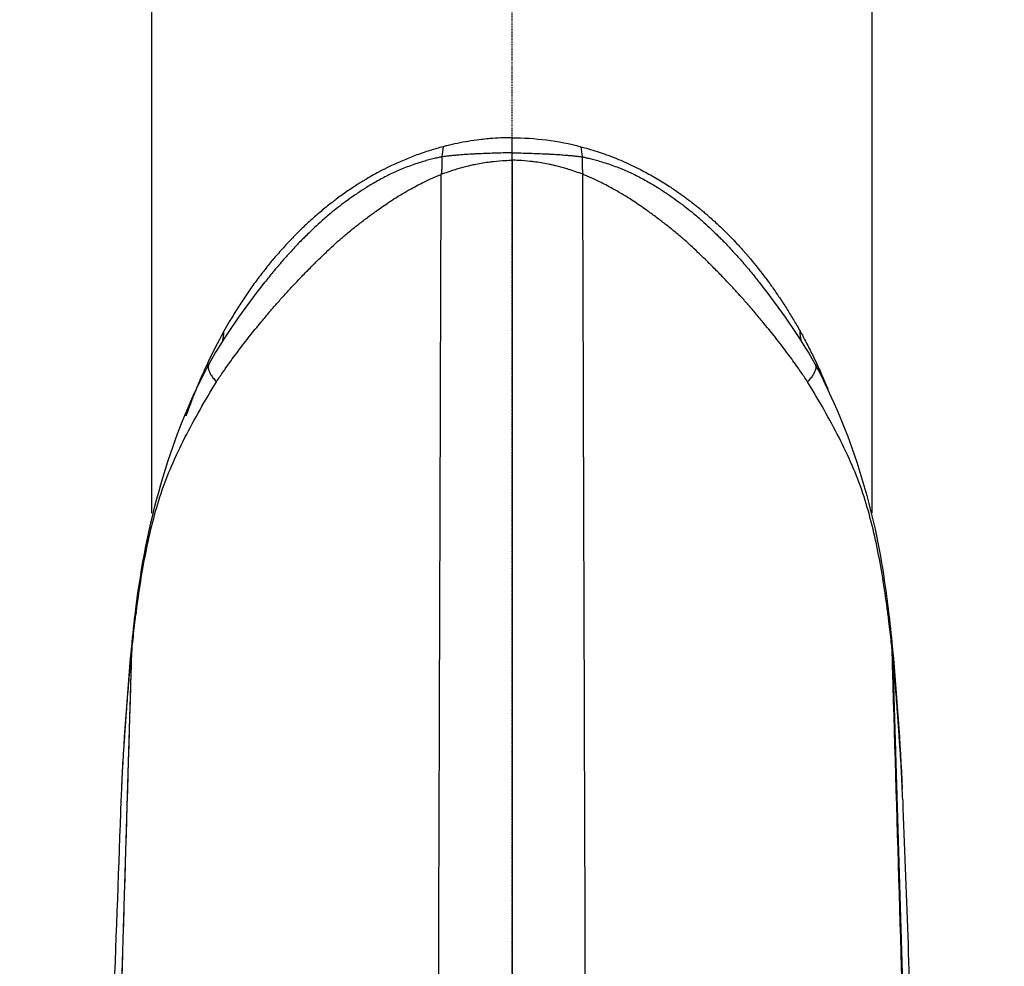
# Model space of a CAD drawing. Header units: millimetres. Extents: x 0 to 7374, y 0 to 4200.
# Tile 592 of 656: x 3836 to 3970, y 2569 to 2698. Entities that reach past the tile are written whole.
import ezdxf

# ---------------------------------------------------------------- set-up
doc = ezdxf.new("R2010")
doc.units = ezdxf.units.MM
doc.header["$LTSCALE"] = 0.2
doc.linetypes.add('CENTER2', pattern=[1.125, 0.75, -0.125, 0.125, -0.125])
doc.layers.add('02_Center Line', color=1, linetype='CENTER2')

# ---------------------------------------------------------------- blocks, each defined once
blk = doc.blocks.new('A$Cccaa745f')
for p, q in [((-49, 1723.21), (-49, 1941.5)), ((49, 1723.21), (49, 1941.5)), ((0, 1772.3), (0, 1774.34)), ((0, 1771.28), (0, 1621.8)), ((-49, 1721.62), (-49, 1721.62)), ((49, 1721.62), (49, 1721.62))]:
    blk.add_line(p, q)
for centre, major_axis, ratio, start_param, end_param in [((-9.52, 1771.75), (-0.0182, -0.0581), 0.713495, 4.997051, 5.131071), ((0, 1771.26), (0, 5.2), 0.000022, 4.715388, 4.913596), ((9.52, 1771.75), (0.0182, -0.0581), 0.7135, 1.152105, 1.286125), ((-9.32, 1769.49), (0.275, 0.254), 0.602892, 2.518279, 2.631981), ((9.32, 1769.49), (-0.275, 0.254), 0.602892, 3.651204, 3.764906), ((31.1, 1679.48), (-45.97, 92.35), 0.71497, 0.454819, 0.519809), ((-46.05, 1709.42), (-5.16, 0.61), 0.446265, 6.283185, 6.480312), ((-46.03, 1709.57), (-5.16, 0.65), 0.472536, 0, 0.201493), ((-46.03, 1709.57), (-5.16, 0.65), 0.472536, 6.283173, 6.283185), ((46.03, 1709.57), (5.16, 0.65), 0.472536, 6.081692, 6.283185), ((46.05, 1709.42), (5.16, 0.61), 0.446265, 6.086059, 6.283186), ((46.03, 1709.57), (5.16, 0.65), 0.472536, 0, 0.000012), ((-50.28, 1706.84), (0.11, 5.64), 0.190043, 1.038597, 1.070392), ((50.28, 1706.84), (-0.11, 5.64), 0.190043, 5.212793, 5.244588), ((-46.62, 1704.17), (-5.18, 0.46), 0.459557, 0, 0.128483), ((-46.59, 1704.48), (-5.17, 0.54), 0.444113, 0, 0.164318), ((-40.79, 1710.87), (9.89, 11.12), 0.452698, 2.500566, 2.531131), ((46.59, 1704.48), (5.17, 0.54), 0.444113, 6.118867, 6.283185), ((40.79, 1710.87), (-9.89, 11.12), 0.452698, 3.752054, 3.782619), ((46.62, 1704.17), (5.18, 0.46), 0.459557, 6.154702, 6.283185)]:
    blk.add_ellipse(centre, major_axis=major_axis, ratio=ratio, start_param=start_param, end_param=end_param)
for points, knots in [([(0, 1774.34), (-0.29, 1774.34), (-0.58, 1774.34), (-0.86, 1774.33), (-1.08, 1774.32), (-1.29, 1774.32), (-1.5, 1774.31), (-1.99, 1774.29), (-2.49, 1774.26), (-2.99, 1774.22), (-3.14, 1774.2), (-3.29, 1774.19), (-3.44, 1774.18), (-3.78, 1774.14), (-4.13, 1774.11), (-4.47, 1774.06), (-4.97, 1774), (-5.46, 1773.93), (-5.95, 1773.85), (-6.45, 1773.77), (-6.94, 1773.68), (-7.42, 1773.58), (-7.91, 1773.48), (-8.4, 1773.37), (-8.88, 1773.25), (-9.04, 1773.21), (-9.21, 1773.17), (-9.38, 1773.12)], [0, 0, 0, 0, 0.0906996, 0.0906996, 0.0906996, 0.1568909, 0.1568909, 0.1568909, 0.313894, 0.313894, 0.313894, 0.3610755, 0.3610755, 0.3610755, 0.4710853, 0.4710853, 0.4710853, 0.6287179, 0.6287179, 0.6287179, 0.7866716, 0.7866716, 0.7866716, 0.9452257, 0.9452257, 0.9452257, 1, 1, 1, 1]), ([(-9.38, 1773.12), (-9.98, 1772.96), (-10.58, 1772.79), (-11.18, 1772.6), (-11.77, 1772.41), (-12.37, 1772.21), (-12.95, 1772), (-13.53, 1771.78), (-14.11, 1771.55), (-14.68, 1771.31), (-15.26, 1771.07), (-15.82, 1770.81), (-16.38, 1770.55), (-16.62, 1770.43), (-16.87, 1770.32), (-17.11, 1770.2), (-17.19, 1770.15), (-17.28, 1770.11), (-17.37, 1770.06), (-17.41, 1770.04), (-17.44, 1770.03), (-17.47, 1770.01), (-17.53, 1769.98), (-17.59, 1769.95), (-17.65, 1769.92), (-17.75, 1769.87), (-17.84, 1769.82), (-17.93, 1769.77), (-17.99, 1769.74), (-18.05, 1769.71), (-18.1, 1769.68), (-18.43, 1769.5), (-18.76, 1769.33), (-19.08, 1769.14), (-19.41, 1768.96), (-19.73, 1768.77), (-20.06, 1768.57), (-20.22, 1768.47), (-20.39, 1768.37), (-20.56, 1768.27), (-20.7, 1768.18), (-20.84, 1768.09), (-20.98, 1768), (-21.03, 1767.97), (-21.08, 1767.94), (-21.13, 1767.91), (-21.33, 1767.78), (-21.53, 1767.65), (-21.73, 1767.52), (-21.97, 1767.35), (-22.22, 1767.18), (-22.47, 1767.01), (-22.71, 1766.84), (-22.96, 1766.67), (-23.2, 1766.5), (-23.44, 1766.32), (-23.68, 1766.14), (-23.92, 1765.97), (-24.12, 1765.82), (-24.31, 1765.67), (-24.5, 1765.52), (-24.51, 1765.51), (-24.53, 1765.5), (-24.54, 1765.49)], [0.0000003, 0.0000003, 0.0000003, 0.0000003, 0.1117089, 0.1117089, 0.1117089, 0.2241139, 0.2241139, 0.2241139, 0.3369451, 0.3369451, 0.3369451, 0.4504742, 0.4504742, 0.4504742, 0.5, 0.5, 0.5, 0.5175555, 0.5175555, 0.5175555, 0.523739, 0.523739, 0.523739, 0.5346806, 0.5346806, 0.5346806, 0.5517676, 0.5517676, 0.5517676, 0.5625, 0.5625, 0.5625, 0.625, 0.625, 0.625, 0.6887822, 0.6887822, 0.6887822, 0.7219024, 0.7219024, 0.7219024, 0.75, 0.75, 0.75, 0.759784, 0.759784, 0.759784, 0.8002196, 0.8002196, 0.8002196, 0.8508235, 0.8508235, 0.8508235, 0.901774, 0.901774, 0.901774, 0.9535929, 0.9535929, 0.9535929, 0.9967032, 0.9967032, 0.9967032, 1, 1, 1, 1]), ([(9.38, 1773.12), (9.62, 1773.06), (9.87, 1772.99), (10.12, 1772.92), (10.51, 1772.81), (10.9, 1772.69), (11.28, 1772.57), (11.67, 1772.45), (12.06, 1772.32), (12.45, 1772.18), (12.84, 1772.04), (13.23, 1771.9), (13.62, 1771.75), (14.01, 1771.59), (14.4, 1771.44), (14.79, 1771.27), (15.18, 1771.11), (15.57, 1770.93), (15.95, 1770.75), (16.34, 1770.58), (16.72, 1770.39), (17.1, 1770.2), (17.22, 1770.14), (17.35, 1770.08), (17.47, 1770.01), (17.79, 1769.85), (18.1, 1769.69), (18.41, 1769.52), (18.71, 1769.36), (19.01, 1769.19), (19.32, 1769.01), (19.62, 1768.84), (19.92, 1768.66), (20.22, 1768.48), (20.52, 1768.29), (20.82, 1768.1), (21.13, 1767.91), (21.34, 1767.77), (21.56, 1767.63), (21.77, 1767.49), (21.98, 1767.35), (22.19, 1767.2), (22.4, 1767.06), (22.61, 1766.92), (22.81, 1766.77), (23.01, 1766.63), (23.21, 1766.49), (23.41, 1766.34), (23.61, 1766.2), (23.8, 1766.05), (23.99, 1765.91), (24.18, 1765.77), (24.29, 1765.69), (24.39, 1765.6), (24.5, 1765.52), (24.51, 1765.51), (24.53, 1765.5), (24.54, 1765.49)], [0.0000007, 0.0000007, 0.0000007, 0.0000007, 0.0476901, 0.0476901, 0.0476901, 0.1229449, 0.1229449, 0.1229449, 0.1988149, 0.1988149, 0.1988149, 0.2751203, 0.2751203, 0.2751203, 0.3516098, 0.3516098, 0.3516098, 0.4279, 0.4279, 0.4279, 0.5034482, 0.5034482, 0.5034482, 0.5281863, 0.5281863, 0.5281863, 0.5900408, 0.5900408, 0.5900408, 0.6504988, 0.6504988, 0.6504988, 0.71069, 0.71069, 0.71069, 0.7708812, 0.7708812, 0.7708812, 0.8136389, 0.8136389, 0.8136389, 0.8554837, 0.8554837, 0.8554837, 0.8960957, 0.8960957, 0.8960957, 0.9360623, 0.9360623, 0.9360623, 0.9751183, 0.9751183, 0.9751183, 0.9969708, 0.9969708, 0.9969708, 1, 1, 1, 1]), ([(-9.56, 1771.75), (-9.63, 1771.73), (-9.69, 1771.72), (-9.82, 1771.69), (-9.89, 1771.67), (-10.04, 1771.64), (-10.12, 1771.62), (-10.28, 1771.58), (-10.37, 1771.56), (-10.56, 1771.52), (-10.67, 1771.49), (-10.9, 1771.43), (-11.02, 1771.4), (-11.26, 1771.34), (-11.37, 1771.31), (-11.74, 1771.21), (-11.98, 1771.13), (-12.53, 1770.97), (-12.83, 1770.87), (-13.43, 1770.67), (-13.74, 1770.56), (-14.34, 1770.33), (-14.64, 1770.22), (-14.97, 1770.08), (-15.01, 1770.06), (-15.32, 1769.94), (-15.59, 1769.82), (-16.13, 1769.58), (-16.4, 1769.45), (-16.95, 1769.18), (-17.23, 1769.04), (-17.77, 1768.76), (-18.03, 1768.61), (-18.56, 1768.32), (-18.82, 1768.17), (-19.31, 1767.88), (-19.55, 1767.73), (-19.81, 1767.57), (-19.82, 1767.56), (-19.97, 1767.47), (-20.1, 1767.39), (-20.65, 1767.03), (-21.07, 1766.75), (-21.88, 1766.19), (-22.27, 1765.92), (-23.01, 1765.37), (-23.36, 1765.1), (-24.05, 1764.57), (-24.38, 1764.3), (-24.72, 1764.02), (-24.74, 1764), (-25.23, 1763.6), (-25.68, 1763.21), (-26.46, 1762.51), (-26.79, 1762.2), (-27.36, 1761.67), (-27.6, 1761.43), (-27.98, 1761.05), (-28.13, 1760.91), (-28.43, 1760.6), (-28.59, 1760.44), (-29.2, 1759.81), (-29.64, 1759.35), (-30.53, 1758.38), (-30.97, 1757.88), (-31.84, 1756.88), (-32.27, 1756.37), (-33, 1755.47), (-33.31, 1755.08), (-33.62, 1754.68)], [0.0000028, 0.0000028, 0.0000028, 0.0000028, 0.0043505, 0.0043505, 0.0089585, 0.0089585, 0.0141574, 0.0141574, 0.01996, 0.01996, 0.0271967, 0.0271967, 0.0358977, 0.0358977, 0.0437013, 0.0437013, 0.0609074, 0.0609074, 0.0816803, 0.0816803, 0.1033401, 0.1033401, 0.125, 0.125, 0.1277854, 0.1277854, 0.1476063, 0.1476063, 0.1680952, 0.1680952, 0.1889997, 0.1889997, 0.2096035, 0.2096035, 0.2298017, 0.2298017, 0.2488732, 0.2488732, 0.25, 0.25, 0.2605474, 0.2605474, 0.2953317, 0.2953317, 0.3281107, 0.3281107, 0.3588426, 0.3588426, 0.3878823, 0.3878823, 0.3895745, 0.3895745, 0.4307998, 0.4307998, 0.4619773, 0.4619773, 0.4854921, 0.4854921, 0.5, 0.5, 0.515941, 0.515941, 0.5614269, 0.5614269, 0.6085702, 0.6085702, 0.6557313, 0.6557313, 0.6913997, 0.6913997, 0.6913997, 0.6913997]), ([(-9.56, 1771.74), (-9.56, 1771.65), (-9.57, 1771.57), (-9.57, 1771.49), (-9.57, 1771.4), (-9.57, 1771.31), (-9.57, 1771.23), (-9.57, 1771.14), (-9.57, 1771.05), (-9.57, 1770.96), (-9.57, 1770.87), (-9.57, 1770.77), (-9.57, 1770.68), (-9.57, 1770.58), (-9.57, 1770.49), (-9.57, 1770.39), (-9.57, 1770.3), (-9.57, 1770.2), (-9.57, 1770.1), (-9.58, 1770), (-9.58, 1769.9), (-9.59, 1769.81), (-9.6, 1769.71), (-9.6, 1769.62), (-9.61, 1769.52), (-9.62, 1769.48), (-9.62, 1769.43), (-9.63, 1769.38)], [0, 0, 0, 0, 0.1110175, 0.1110175, 0.1110175, 0.2248274, 0.2248274, 0.2248274, 0.3407667, 0.3407667, 0.3407667, 0.4591444, 0.4591444, 0.4591444, 0.5800602, 0.5800602, 0.5800602, 0.7033814, 0.7033814, 0.7033814, 0.8257018, 0.8257018, 0.8257018, 0.9418857, 0.9418857, 0.9418857, 0.9999991, 0.9999991, 0.9999991, 0.9999991]), ([(0, 1772.3), (-0.41, 1772.29), (-0.81, 1772.28), (-1.21, 1772.27), (-1.62, 1772.26), (-2.02, 1772.25), (-2.42, 1772.23), (-2.78, 1772.22), (-3.13, 1772.21), (-3.49, 1772.2), (-3.53, 1772.2), (-3.57, 1772.19), (-3.6, 1772.19), (-3.97, 1772.18), (-4.35, 1772.16), (-4.72, 1772.14), (-4.88, 1772.14), (-5.05, 1772.13), (-5.22, 1772.12), (-5.56, 1772.1), (-5.9, 1772.08), (-6.25, 1772.06), (-6.57, 1772.04), (-6.89, 1772.01), (-7.21, 1771.99), (-7.43, 1771.97), (-7.65, 1771.95), (-7.86, 1771.93), (-8.04, 1771.91), (-8.22, 1771.9), (-8.4, 1771.88), (-8.58, 1771.86), (-8.75, 1771.84), (-8.92, 1771.82), (-9.09, 1771.8), (-9.25, 1771.78), (-9.41, 1771.76), (-9.46, 1771.75), (-9.51, 1771.74), (-9.56, 1771.74)], [0, 0, 0, 0, 0.126254, 0.126254, 0.126254, 0.254036, 0.254036, 0.254036, 0.366579, 0.366579, 0.366579, 0.378903, 0.378903, 0.378903, 0.496414, 0.496414, 0.496414, 0.54896, 0.54896, 0.54896, 0.656805, 0.656805, 0.656805, 0.757266, 0.757266, 0.757266, 0.824877, 0.824877, 0.824877, 0.880216, 0.880216, 0.880216, 0.933384, 0.933384, 0.933384, 0.984071, 0.984071, 0.984071, 1, 1, 1, 1]), ([(0, 1772.3), (0.41, 1772.29), (0.81, 1772.28), (1.21, 1772.27), (1.62, 1772.26), (2.02, 1772.25), (2.42, 1772.23), (2.78, 1772.22), (3.13, 1772.21), (3.49, 1772.2), (3.53, 1772.2), (3.57, 1772.19), (3.6, 1772.19), (3.97, 1772.18), (4.35, 1772.16), (4.72, 1772.14), (4.88, 1772.14), (5.05, 1772.13), (5.22, 1772.12), (5.56, 1772.1), (5.9, 1772.08), (6.25, 1772.06), (6.57, 1772.04), (6.89, 1772.01), (7.21, 1771.99), (7.43, 1771.97), (7.65, 1771.95), (7.86, 1771.93), (8.04, 1771.91), (8.22, 1771.9), (8.4, 1771.88), (8.58, 1771.86), (8.75, 1771.84), (8.92, 1771.82), (9.09, 1771.8), (9.25, 1771.78), (9.41, 1771.76), (9.46, 1771.75), (9.51, 1771.74), (9.56, 1771.74)], [0, 0, 0, 0, 0.126254, 0.126254, 0.126254, 0.254036, 0.254036, 0.254036, 0.366579, 0.366579, 0.366579, 0.378903, 0.378903, 0.378903, 0.496414, 0.496414, 0.496414, 0.54896, 0.54896, 0.54896, 0.656805, 0.656805, 0.656805, 0.757266, 0.757266, 0.757266, 0.824877, 0.824877, 0.824877, 0.880216, 0.880216, 0.880216, 0.933384, 0.933384, 0.933384, 0.984071, 0.984071, 0.984071, 1, 1, 1, 1]), ([(9.56, 1771.75), (9.63, 1771.73), (9.69, 1771.72), (9.82, 1771.69), (9.89, 1771.67), (10.04, 1771.64), (10.12, 1771.62), (10.28, 1771.58), (10.37, 1771.56), (10.56, 1771.52), (10.67, 1771.49), (10.9, 1771.43), (11.02, 1771.4), (11.26, 1771.34), (11.37, 1771.31), (11.74, 1771.21), (11.98, 1771.13), (12.53, 1770.97), (12.83, 1770.87), (13.43, 1770.67), (13.74, 1770.56), (14.34, 1770.33), (14.64, 1770.22), (14.97, 1770.08), (15.01, 1770.06), (15.32, 1769.94), (15.59, 1769.82), (16.13, 1769.58), (16.4, 1769.45), (16.95, 1769.18), (17.23, 1769.04), (17.77, 1768.76), (18.03, 1768.61), (18.56, 1768.32), (18.82, 1768.17), (19.31, 1767.88), (19.55, 1767.73), (19.81, 1767.57), (19.82, 1767.56), (19.97, 1767.47), (20.1, 1767.39), (20.65, 1767.03), (21.07, 1766.75), (21.88, 1766.19), (22.27, 1765.92), (23.01, 1765.37), (23.36, 1765.1), (24.05, 1764.57), (24.38, 1764.3), (24.72, 1764.02), (24.74, 1764), (25.23, 1763.6), (25.68, 1763.21), (26.46, 1762.51), (26.79, 1762.2), (27.36, 1761.67), (27.6, 1761.43), (27.98, 1761.05), (28.13, 1760.91), (28.43, 1760.6), (28.59, 1760.44), (29.2, 1759.81), (29.64, 1759.35), (30.53, 1758.38), (30.97, 1757.88), (31.84, 1756.88), (32.27, 1756.37), (33, 1755.47), (33.31, 1755.08), (33.62, 1754.68)], [0.0000028, 0.0000028, 0.0000028, 0.0000028, 0.0043505, 0.0043505, 0.0089585, 0.0089585, 0.0141574, 0.0141574, 0.01996, 0.01996, 0.0271967, 0.0271967, 0.0358977, 0.0358977, 0.0437012, 0.0437012, 0.0609074, 0.0609074, 0.0816802, 0.0816802, 0.1033401, 0.1033401, 0.125, 0.125, 0.1277854, 0.1277854, 0.1476063, 0.1476063, 0.1680952, 0.1680952, 0.1889997, 0.1889997, 0.2096035, 0.2096035, 0.2298017, 0.2298017, 0.2488732, 0.2488732, 0.25, 0.25, 0.2605474, 0.2605474, 0.2953317, 0.2953317, 0.3281107, 0.3281107, 0.3588426, 0.3588426, 0.3878823, 0.3878823, 0.3895745, 0.3895745, 0.4307998, 0.4307998, 0.4619773, 0.4619773, 0.4854921, 0.4854921, 0.5, 0.5, 0.515941, 0.515941, 0.5614269, 0.5614269, 0.6085702, 0.6085702, 0.6557313, 0.6557313, 0.6913997, 0.6913997, 0.6913997, 0.6913997]), ([(9.56, 1771.74), (9.56, 1771.65), (9.57, 1771.57), (9.57, 1771.49), (9.57, 1771.4), (9.57, 1771.31), (9.57, 1771.23), (9.57, 1771.14), (9.57, 1771.05), (9.57, 1770.96), (9.57, 1770.87), (9.57, 1770.77), (9.57, 1770.68), (9.57, 1770.58), (9.57, 1770.49), (9.57, 1770.39), (9.57, 1770.3), (9.57, 1770.2), (9.57, 1770.1), (9.58, 1770), (9.58, 1769.9), (9.59, 1769.81), (9.6, 1769.71), (9.6, 1769.62), (9.61, 1769.52), (9.62, 1769.48), (9.62, 1769.43), (9.63, 1769.38)], [0, 0, 0, 0, 0.1110175, 0.1110175, 0.1110175, 0.2248274, 0.2248274, 0.2248274, 0.3407667, 0.3407667, 0.3407667, 0.4591444, 0.4591444, 0.4591444, 0.5800602, 0.5800602, 0.5800602, 0.7033814, 0.7033814, 0.7033814, 0.8257018, 0.8257018, 0.8257018, 0.9418857, 0.9418857, 0.9418857, 0.9999991, 0.9999991, 0.9999991, 0.9999991]), ([(-9.63, 1769.38), (-9.31, 1769.49), (-9, 1769.6), (-8.68, 1769.71), (-8.35, 1769.83), (-8.01, 1769.94), (-7.67, 1770.04), (-7.56, 1770.07), (-7.45, 1770.11), (-7.34, 1770.14), (-6.89, 1770.27), (-6.43, 1770.4), (-5.97, 1770.51), (-5.83, 1770.54), (-5.68, 1770.58), (-5.54, 1770.61), (-5.34, 1770.66), (-5.14, 1770.7), (-4.93, 1770.74), (-4.92, 1770.75), (-4.91, 1770.75), (-4.9, 1770.75), (-4.27, 1770.88), (-3.64, 1770.99), (-3, 1771.07), (-2.83, 1771.09), (-2.66, 1771.11), (-2.48, 1771.13), (-1.96, 1771.19), (-1.43, 1771.23), (-0.91, 1771.25), (-0.6, 1771.27), (-0.3, 1771.28), (0, 1771.28)], [0.000001, 0.000001, 0.000001, 0.000001, 0.1019215, 0.1019215, 0.1019215, 0.2095687, 0.2095687, 0.2095687, 0.2445124, 0.2445124, 0.2445124, 0.3889562, 0.3889562, 0.3889562, 0.4339937, 0.4339937, 0.4339937, 0.4967295, 0.4967295, 0.4967295, 0.5, 0.5, 0.5, 0.6949172, 0.6949172, 0.6949172, 0.7480707, 0.7480707, 0.7480707, 0.9084361, 0.9084361, 0.9084361, 1, 1, 1, 1]), ([(9.63, 1769.38), (9.31, 1769.49), (9, 1769.6), (8.68, 1769.71), (8.35, 1769.83), (8.01, 1769.94), (7.67, 1770.04), (7.56, 1770.07), (7.45, 1770.11), (7.34, 1770.14), (6.89, 1770.27), (6.43, 1770.4), (5.97, 1770.51), (5.83, 1770.54), (5.68, 1770.58), (5.54, 1770.61), (5.34, 1770.66), (5.14, 1770.7), (4.93, 1770.74), (4.92, 1770.75), (4.91, 1770.75), (4.9, 1770.75), (4.27, 1770.88), (3.64, 1770.99), (3, 1771.07), (2.83, 1771.09), (2.66, 1771.11), (2.48, 1771.13), (1.96, 1771.19), (1.43, 1771.23), (0.91, 1771.25), (0.6, 1771.27), (0.3, 1771.28), (0, 1771.28)], [0.000001, 0.000001, 0.000001, 0.000001, 0.1019215, 0.1019215, 0.1019215, 0.2095687, 0.2095687, 0.2095687, 0.2445124, 0.2445124, 0.2445124, 0.3889562, 0.3889562, 0.3889562, 0.4339937, 0.4339937, 0.4339937, 0.4967295, 0.4967295, 0.4967295, 0.5, 0.5, 0.5, 0.6949172, 0.6949172, 0.6949172, 0.7480707, 0.7480707, 0.7480707, 0.908436, 0.908436, 0.908436, 1, 1, 1, 1]), ([(-40.22, 1741.11), (-39.91, 1741.58), (-39.6, 1742.05), (-39.28, 1742.51), (-39.16, 1742.68), (-39.05, 1742.84), (-38.93, 1743.01), (-38.47, 1743.66), (-38.01, 1744.3), (-37.53, 1744.94), (-37.51, 1744.97), (-37.49, 1745), (-37.47, 1745.03), (-36.94, 1745.74), (-36.41, 1746.44), (-35.86, 1747.14), (-35.79, 1747.22), (-35.73, 1747.3), (-35.66, 1747.38), (-35.18, 1747.99), (-34.69, 1748.6), (-34.19, 1749.2), (-34.02, 1749.41), (-33.84, 1749.62), (-33.66, 1749.83), (-33.29, 1750.28), (-32.91, 1750.72), (-32.52, 1751.17), (-32.2, 1751.55), (-31.87, 1751.92), (-31.53, 1752.3), (-31.3, 1752.56), (-31.07, 1752.81), (-30.84, 1753.07), (-30.49, 1753.46), (-30.13, 1753.84), (-29.77, 1754.22), (-29.6, 1754.41), (-29.43, 1754.59), (-29.26, 1754.77), (-28.99, 1755.05), (-28.72, 1755.33), (-28.45, 1755.61), (-28.02, 1756.05), (-27.59, 1756.5), (-27.15, 1756.93), (-27.08, 1757.01), (-27, 1757.08), (-26.92, 1757.16), (-26.9, 1757.19), (-26.87, 1757.21), (-26.84, 1757.24), (-26.34, 1757.74), (-25.83, 1758.24), (-25.31, 1758.73), (-24.98, 1759.05), (-24.64, 1759.37), (-24.29, 1759.69), (-24.16, 1759.81), (-24.02, 1759.94), (-23.88, 1760.06), (-23.68, 1760.24), (-23.48, 1760.42), (-23.28, 1760.59), (-23.15, 1760.7), (-23.03, 1760.81), (-22.9, 1760.92), (-22.5, 1761.26), (-22.1, 1761.6), (-21.69, 1761.92), (-21.66, 1761.95), (-21.63, 1761.97), (-21.6, 1762), (-21.2, 1762.32), (-20.8, 1762.63), (-20.39, 1762.94), (-19.96, 1763.28), (-19.51, 1763.61), (-19.06, 1763.94), (-18.97, 1764.01), (-18.87, 1764.07), (-18.78, 1764.14), (-18.68, 1764.22), (-18.58, 1764.29), (-18.48, 1764.36), (-17.91, 1764.77), (-17.34, 1765.16), (-16.76, 1765.55), (-16.45, 1765.75), (-16.14, 1765.96), (-15.83, 1766.16), (-15.59, 1766.3), (-15.36, 1766.45), (-15.13, 1766.59), (-14.66, 1766.87), (-14.19, 1767.14), (-13.72, 1767.4), (-13.4, 1767.58), (-13.09, 1767.75), (-12.77, 1767.91), (-12.49, 1768.05), (-12.21, 1768.2), (-11.92, 1768.33), (-11.68, 1768.45), (-11.44, 1768.57), (-11.19, 1768.68), (-10.76, 1768.88), (-10.33, 1769.07), (-9.89, 1769.25), (-9.8, 1769.28), (-9.72, 1769.32), (-9.63, 1769.35)], [0.0000001, 0.0000001, 0.0000001, 0.0000001, 0.0421693, 0.0421693, 0.0421693, 0.0572861, 0.0572861, 0.0572861, 0.1164801, 0.1164801, 0.1164801, 0.1190392, 0.1190392, 0.1190392, 0.1844989, 0.1844989, 0.1844989, 0.1921331, 0.1921331, 0.1921331, 0.2493216, 0.2493216, 0.2493216, 0.2692682, 0.2692682, 0.2692682, 0.3118047, 0.3118047, 0.3118047, 0.3480508, 0.3480508, 0.3480508, 0.3729642, 0.3729642, 0.3729642, 0.4105709, 0.4105709, 0.4105709, 0.4283531, 0.4283531, 0.4283531, 0.4561633, 0.4561633, 0.4561633, 0.5, 0.5, 0.5, 0.5075762, 0.5075762, 0.5075762, 0.5101977, 0.5101977, 0.5101977, 0.5604699, 0.5604699, 0.5604699, 0.5932675, 0.5932675, 0.5932675, 0.6061933, 0.6061933, 0.6061933, 0.625, 0.625, 0.625, 0.6366885, 0.6366885, 0.6366885, 0.6732375, 0.6732375, 0.6732375, 0.6759578, 0.6759578, 0.6759578, 0.7116187, 0.7116187, 0.7116187, 0.75, 0.75, 0.75, 0.7581669, 0.7581669, 0.7581669, 0.7667374, 0.7667374, 0.7667374, 0.8146851, 0.8146851, 0.8146851, 0.8403619, 0.8403619, 0.8403619, 0.8593013, 0.8593013, 0.8593013, 0.8967265, 0.8967265, 0.8967265, 0.9213336, 0.9213336, 0.9213336, 0.9429516, 0.9429516, 0.9429516, 0.9614383, 0.9614383, 0.9614383, 0.9937159, 0.9937159, 0.9937159, 1, 1, 1, 1]), ([(-10.11, 1621), (-10.07, 1633.35), (-10.03, 1645.72), (-9.98, 1659.24), (-9.98, 1660.41), (-9.97, 1663.08), (-9.97, 1664.58), (-9.93, 1674.78), (-9.91, 1683.48), (-9.87, 1693.83), (-9.87, 1695.46), (-9.86, 1697.86), (-9.86, 1698.62), (-9.84, 1705.33), (-9.82, 1711.29), (-9.78, 1721.73), (-9.77, 1726.2), (-9.75, 1731.8), (-9.75, 1732.93), (-9.74, 1735.27), (-9.74, 1736.47), (-9.7, 1748.24), (-9.67, 1758.79), (-9.63, 1769.35)], [0.002888, 0.002888, 0.002888, 0.002888, 0.25, 0.25, 0.2734375, 0.2734375, 0.3034064, 0.3034064, 0.4775548, 0.4775548, 0.5102076, 0.5102076, 0.5253878, 0.5253878, 0.6440409, 0.6440409, 0.7330307, 0.7330307, 0.7554785, 0.7554785, 0.7795178, 0.7795178, 0.9897013, 0.9897013, 0.9897013, 0.9897013]), ([(10.11, 1621), (10.07, 1633.35), (10.03, 1645.72), (9.98, 1659.24), (9.98, 1660.41), (9.97, 1663.08), (9.97, 1664.58), (9.93, 1674.78), (9.91, 1683.48), (9.87, 1693.83), (9.87, 1695.46), (9.86, 1697.86), (9.86, 1698.62), (9.84, 1705.33), (9.82, 1711.29), (9.78, 1721.73), (9.77, 1726.2), (9.75, 1731.8), (9.75, 1732.93), (9.74, 1735.27), (9.74, 1736.47), (9.7, 1748.24), (9.67, 1758.79), (9.63, 1769.35)], [0.002888, 0.002888, 0.002888, 0.002888, 0.25, 0.25, 0.2734375, 0.2734375, 0.3034064, 0.3034064, 0.4775548, 0.4775548, 0.5102076, 0.5102076, 0.5253878, 0.5253878, 0.6440409, 0.6440409, 0.7330307, 0.7330307, 0.7554785, 0.7554785, 0.7795178, 0.7795178, 0.9897013, 0.9897013, 0.9897013, 0.9897013]), ([(40.22, 1741.11), (39.91, 1741.58), (39.6, 1742.05), (39.28, 1742.51), (39.16, 1742.68), (39.05, 1742.84), (38.93, 1743.01), (38.47, 1743.66), (38.01, 1744.3), (37.53, 1744.94), (37.51, 1744.97), (37.49, 1745), (37.47, 1745.03), (36.94, 1745.74), (36.41, 1746.44), (35.86, 1747.14), (35.79, 1747.22), (35.73, 1747.3), (35.66, 1747.38), (35.18, 1747.99), (34.69, 1748.6), (34.19, 1749.2), (34.02, 1749.41), (33.84, 1749.62), (33.66, 1749.83), (33.29, 1750.28), (32.91, 1750.72), (32.52, 1751.17), (32.2, 1751.55), (31.87, 1751.92), (31.53, 1752.3), (31.3, 1752.56), (31.07, 1752.81), (30.84, 1753.07), (30.49, 1753.46), (30.13, 1753.84), (29.77, 1754.22), (29.6, 1754.41), (29.43, 1754.59), (29.26, 1754.77), (28.99, 1755.05), (28.72, 1755.33), (28.45, 1755.61), (28.02, 1756.05), (27.59, 1756.5), (27.15, 1756.93), (27.08, 1757.01), (27, 1757.08), (26.92, 1757.16), (26.9, 1757.19), (26.87, 1757.21), (26.84, 1757.24), (26.34, 1757.74), (25.83, 1758.24), (25.31, 1758.73), (24.98, 1759.05), (24.64, 1759.37), (24.29, 1759.69), (24.16, 1759.81), (24.02, 1759.94), (23.88, 1760.06), (23.68, 1760.24), (23.48, 1760.42), (23.28, 1760.59), (23.15, 1760.7), (23.03, 1760.81), (22.9, 1760.92), (22.5, 1761.26), (22.1, 1761.6), (21.69, 1761.92), (21.66, 1761.95), (21.63, 1761.97), (21.6, 1762), (21.2, 1762.32), (20.8, 1762.63), (20.39, 1762.94), (19.96, 1763.28), (19.51, 1763.61), (19.06, 1763.94), (18.97, 1764.01), (18.87, 1764.07), (18.78, 1764.14), (18.68, 1764.22), (18.58, 1764.29), (18.48, 1764.36), (17.91, 1764.77), (17.34, 1765.16), (16.76, 1765.55), (16.45, 1765.75), (16.14, 1765.96), (15.83, 1766.16), (15.59, 1766.3), (15.36, 1766.45), (15.13, 1766.59), (14.66, 1766.87), (14.19, 1767.14), (13.72, 1767.4), (13.4, 1767.58), (13.09, 1767.75), (12.77, 1767.91), (12.49, 1768.05), (12.21, 1768.2), (11.92, 1768.33), (11.68, 1768.45), (11.44, 1768.57), (11.19, 1768.68), (10.76, 1768.88), (10.33, 1769.07), (9.89, 1769.25), (9.8, 1769.28), (9.72, 1769.32), (9.63, 1769.35)], [0.0000001, 0.0000001, 0.0000001, 0.0000001, 0.0421693, 0.0421693, 0.0421693, 0.0572861, 0.0572861, 0.0572861, 0.1164801, 0.1164801, 0.1164801, 0.1190392, 0.1190392, 0.1190392, 0.1844989, 0.1844989, 0.1844989, 0.1921331, 0.1921331, 0.1921331, 0.2493216, 0.2493216, 0.2493216, 0.2692682, 0.2692682, 0.2692682, 0.3118047, 0.3118047, 0.3118047, 0.3480508, 0.3480508, 0.3480508, 0.3729642, 0.3729642, 0.3729642, 0.4105709, 0.4105709, 0.4105709, 0.4283531, 0.4283531, 0.4283531, 0.4561633, 0.4561633, 0.4561633, 0.5, 0.5, 0.5, 0.5075762, 0.5075762, 0.5075762, 0.5101977, 0.5101977, 0.5101977, 0.5604699, 0.5604699, 0.5604699, 0.5932675, 0.5932675, 0.5932675, 0.6061933, 0.6061933, 0.6061933, 0.625, 0.625, 0.625, 0.6366885, 0.6366885, 0.6366885, 0.6732375, 0.6732375, 0.6732375, 0.6759578, 0.6759578, 0.6759578, 0.7116187, 0.7116187, 0.7116187, 0.75, 0.75, 0.75, 0.7581669, 0.7581669, 0.7581669, 0.7667374, 0.7667374, 0.7667374, 0.8146851, 0.8146851, 0.8146851, 0.8403619, 0.8403619, 0.8403619, 0.8593013, 0.8593013, 0.8593013, 0.8967265, 0.8967265, 0.8967265, 0.9213336, 0.9213336, 0.9213336, 0.9429516, 0.9429516, 0.9429516, 0.9614383, 0.9614383, 0.9614383, 0.9937159, 0.9937159, 0.9937159, 1, 1, 1, 1]), ([(-24.54, 1765.49), (-24.79, 1765.3), (-25.04, 1765.1), (-25.52, 1764.71), (-25.76, 1764.52), (-26.23, 1764.12), (-26.46, 1763.92), (-26.92, 1763.52), (-27.15, 1763.32), (-27.61, 1762.9), (-27.83, 1762.7), (-28.28, 1762.28), (-28.5, 1762.06), (-28.81, 1761.76), (-28.9, 1761.67), (-29.48, 1761.1), (-29.96, 1760.61), (-30.89, 1759.62), (-31.35, 1759.11), (-32.17, 1758.17), (-32.54, 1757.74), (-33.3, 1756.81), (-33.7, 1756.3), (-34.49, 1755.28), (-34.88, 1754.76), (-35.64, 1753.71), (-36.01, 1753.17), (-36.74, 1752.08), (-37.1, 1751.53), (-37.8, 1750.41), (-38.14, 1749.84), (-38.72, 1748.85), (-38.96, 1748.43), (-39.2, 1748.01)], [0, 0, 0, 0, 0.037846, 0.037846, 0.07619, 0.07619, 0.114978, 0.114978, 0.154284, 0.154284, 0.193805, 0.193805, 0.233492, 0.233492, 0.25, 0.25, 0.33801, 0.33801, 0.426612, 0.426612, 0.5, 0.5, 0.584555, 0.584555, 0.670136, 0.670136, 0.757286, 0.757286, 0.845292, 0.845292, 0.934617, 0.934617, 1, 1, 1, 1]), ([(24.54, 1765.49), (24.7, 1765.37), (24.85, 1765.25), (25.01, 1765.12), (25.17, 1765), (25.32, 1764.87), (25.48, 1764.74), (25.64, 1764.61), (25.81, 1764.48), (25.97, 1764.34), (26.13, 1764.2), (26.3, 1764.06), (26.46, 1763.92), (26.63, 1763.77), (26.81, 1763.62), (26.98, 1763.47), (27.12, 1763.34), (27.27, 1763.21), (27.42, 1763.08), (27.64, 1762.88), (27.86, 1762.67), (28.08, 1762.47), (28.26, 1762.29), (28.45, 1762.12), (28.63, 1761.94), (29, 1761.58), (29.36, 1761.22), (29.72, 1760.85), (30.02, 1760.55), (30.32, 1760.24), (30.61, 1759.92), (30.94, 1759.57), (31.26, 1759.21), (31.58, 1758.85), (31.66, 1758.76), (31.75, 1758.66), (31.83, 1758.56), (31.92, 1758.46), (32.01, 1758.36), (32.09, 1758.26), (32.18, 1758.16), (32.26, 1758.06), (32.35, 1757.96), (32.41, 1757.89), (32.47, 1757.81), (32.53, 1757.74), (32.83, 1757.39), (33.12, 1757.04), (33.4, 1756.68), (33.69, 1756.32), (33.97, 1755.96), (34.25, 1755.59), (34.53, 1755.23), (34.8, 1754.86), (35.08, 1754.48), (35.12, 1754.43), (35.16, 1754.37), (35.2, 1754.32), (35.52, 1753.86), (35.85, 1753.4), (36.17, 1752.92), (36.49, 1752.46), (36.8, 1751.99), (37.11, 1751.5), (37.41, 1751.03), (37.72, 1750.55), (38.01, 1750.06), (38.3, 1749.57), (38.59, 1749.09), (38.88, 1748.59), (38.98, 1748.4), (39.09, 1748.21), (39.2, 1748.01)], [0, 0, 0, 0, 0.028054, 0.028054, 0.028054, 0.0565016, 0.0565016, 0.0565016, 0.0860606, 0.0860606, 0.0860606, 0.1161491, 0.1161491, 0.1161491, 0.1478823, 0.1478823, 0.1478823, 0.1747375, 0.1747375, 0.1747375, 0.2155908, 0.2155908, 0.2155908, 0.25, 0.25, 0.25, 0.3184867, 0.3184867, 0.3184867, 0.375, 0.375, 0.375, 0.4375, 0.4375, 0.4375, 0.4538601, 0.4538601, 0.4538601, 0.4702543, 0.4702543, 0.4702543, 0.4870708, 0.4870708, 0.4870708, 0.5, 0.5, 0.5, 0.5617352, 0.5617352, 0.5617352, 0.622786, 0.622786, 0.622786, 0.6829221, 0.6829221, 0.6829221, 0.6916552, 0.6916552, 0.6916552, 0.7643436, 0.7643436, 0.7643436, 0.8353099, 0.8353099, 0.8353099, 0.9052773, 0.9052773, 0.9052773, 0.9737666, 0.9737666, 0.9737666, 1, 1, 1, 1]), ([(-39.39, 1746.58), (-39.38, 1746.66), (-39.36, 1746.74), (-39.35, 1746.81), (-39.31, 1747), (-39.28, 1747.2), (-39.25, 1747.4), (-39.24, 1747.5), (-39.23, 1747.6), (-39.22, 1747.7), (-39.22, 1747.75), (-39.21, 1747.8), (-39.21, 1747.86), (-39.21, 1747.88), (-39.21, 1747.91), (-39.21, 1747.93), (-39.21, 1747.95), (-39.2, 1747.96), (-39.2, 1747.97), (-39.2, 1747.98), (-39.2, 1747.99), (-39.2, 1747.99), (-39.2, 1748), (-39.2, 1748), (-39.2, 1748), (-39.2, 1748.01), (-39.2, 1748.01), (-39.2, 1748.01), (-39.2, 1748.01), (-39.2, 1748.01), (-39.2, 1748.01), (-39.2, 1748.01), (-39.2, 1748.01), (-39.2, 1748.01), (-39.2, 1748.01), (-39.2, 1748.01), (-39.2, 1748.01), (-39.2, 1748.01), (-39.2, 1748.01), (-39.2, 1748.01), (-39.2, 1748.01), (-39.2, 1748.01), (-39.2, 1748.01), (-39.2, 1748.01), (-39.2, 1748.01), (-39.2, 1748.01), (-39.2, 1748.01), (-39.2, 1748.01), (-39.2, 1748.01), (-39.2, 1748.01), (-39.2, 1748.01), (-39.2, 1748.01)], [0.8315199, 0.8315199, 0.8315199, 0.8315199, 0.8604241, 0.8604241, 0.8604241, 0.9302066, 0.9302066, 0.9302066, 0.9650979, 0.9650979, 0.9650979, 0.9825435, 0.9825435, 0.9825435, 0.9912663, 0.9912663, 0.9912663, 0.9956277, 0.9956277, 0.9956277, 0.9978084, 0.9978084, 0.9978084, 0.9988988, 0.9988988, 0.9988988, 0.999444, 0.999444, 0.999444, 0.9997165, 0.9997165, 0.9997165, 0.9998528, 0.9998528, 0.9998528, 0.999921, 0.999921, 0.999921, 0.9999551, 0.9999551, 0.9999551, 0.9999721, 0.9999721, 0.9999721, 0.9999806, 0.9999806, 0.9999806, 0.9999849, 0.9999849, 0.9999849, 0.9999891, 0.9999891, 0.9999891, 0.9999891]), ([(39.2, 1748.01), (39.48, 1747.51), (39.76, 1746.99), (40.04, 1746.47), (40.07, 1746.4), (40.11, 1746.33), (40.14, 1746.27), (40.43, 1745.72), (40.71, 1745.16), (40.98, 1744.6), (41.19, 1744.18), (41.39, 1743.75), (41.59, 1743.31)], [0.0005533, 0.0005533, 0.0005533, 0.0005533, 0.3421118, 0.3421118, 0.3421118, 0.3851654, 0.3851654, 0.3851654, 0.7379004, 0.7379004, 0.7379004, 1, 1, 1, 1]), ([(39.39, 1746.58), (39.38, 1746.66), (39.36, 1746.74), (39.35, 1746.81), (39.31, 1747), (39.28, 1747.2), (39.25, 1747.4), (39.24, 1747.5), (39.23, 1747.6), (39.22, 1747.7), (39.22, 1747.75), (39.21, 1747.8), (39.21, 1747.86), (39.21, 1747.88), (39.21, 1747.91), (39.21, 1747.93), (39.21, 1747.95), (39.2, 1747.96), (39.2, 1747.97), (39.2, 1747.98), (39.2, 1747.99), (39.2, 1747.99), (39.2, 1748), (39.2, 1748), (39.2, 1748), (39.2, 1748.01), (39.2, 1748.01), (39.2, 1748.01), (39.2, 1748.01), (39.2, 1748.01), (39.2, 1748.01), (39.2, 1748.01), (39.2, 1748.01), (39.2, 1748.01), (39.2, 1748.01), (39.2, 1748.01), (39.2, 1748.01), (39.2, 1748.01), (39.2, 1748.01), (39.2, 1748.01), (39.2, 1748.01), (39.2, 1748.01), (39.2, 1748.01), (39.2, 1748.01), (39.2, 1748.01), (39.2, 1748.01), (39.2, 1748.01), (39.2, 1748.01), (39.2, 1748.01), (39.2, 1748.01), (39.2, 1748.01), (39.2, 1748.01)], [0.8315199, 0.8315199, 0.8315199, 0.8315199, 0.8604241, 0.8604241, 0.8604241, 0.9302066, 0.9302066, 0.9302066, 0.9650979, 0.9650979, 0.9650979, 0.9825435, 0.9825435, 0.9825435, 0.9912663, 0.9912663, 0.9912663, 0.9956277, 0.9956277, 0.9956277, 0.9978084, 0.9978084, 0.9978084, 0.9988988, 0.9988988, 0.9988988, 0.999444, 0.999444, 0.999444, 0.9997165, 0.9997165, 0.9997165, 0.9998528, 0.9998528, 0.9998528, 0.999921, 0.999921, 0.999921, 0.9999551, 0.9999551, 0.9999551, 0.9999721, 0.9999721, 0.9999721, 0.9999806, 0.9999806, 0.9999806, 0.9999849, 0.9999849, 0.9999849, 0.9999891, 0.9999891, 0.9999891, 0.9999891]), ([(-41.23, 1743.56), (-41.25, 1743.53), (-41.26, 1743.49), (-41.28, 1743.46), (-41.31, 1743.37), (-41.33, 1743.29), (-41.34, 1743.19), (-41.35, 1743.1), (-41.34, 1743), (-41.33, 1742.9), (-41.32, 1742.89), (-41.32, 1742.89), (-41.32, 1742.88), (-41.31, 1742.81), (-41.29, 1742.74), (-41.27, 1742.67), (-41.25, 1742.6), (-41.22, 1742.53), (-41.19, 1742.46), (-41.16, 1742.38), (-41.12, 1742.31), (-41.08, 1742.23), (-41.04, 1742.16), (-41, 1742.08), (-40.95, 1742), (-40.9, 1741.93), (-40.84, 1741.85), (-40.79, 1741.77), (-40.73, 1741.69), (-40.67, 1741.62), (-40.6, 1741.54), (-40.54, 1741.46), (-40.47, 1741.38), (-40.4, 1741.3), (-40.34, 1741.24), (-40.28, 1741.18), (-40.22, 1741.11)], [0.2411316, 0.2411316, 0.2411316, 0.2411316, 0.2867646, 0.2867646, 0.2867646, 0.3903345, 0.3903345, 0.3903345, 0.4933927, 0.4933927, 0.4933927, 0.5, 0.5, 0.5, 0.5661713, 0.5661713, 0.5661713, 0.6317898, 0.6317898, 0.6317898, 0.6968151, 0.6968151, 0.6968151, 0.7612349, 0.7612349, 0.7612349, 0.8247718, 0.8247718, 0.8247718, 0.8878341, 0.8878341, 0.8878341, 0.9502377, 0.9502377, 0.9502377, 0.9999974, 0.9999974, 0.9999974, 0.9999974]), ([(41.23, 1743.56), (41.25, 1743.53), (41.26, 1743.49), (41.28, 1743.46), (41.31, 1743.37), (41.33, 1743.29), (41.34, 1743.19), (41.35, 1743.1), (41.34, 1743), (41.33, 1742.9), (41.32, 1742.89), (41.32, 1742.89), (41.32, 1742.88), (41.31, 1742.81), (41.29, 1742.74), (41.27, 1742.67), (41.25, 1742.6), (41.22, 1742.53), (41.19, 1742.46), (41.16, 1742.38), (41.12, 1742.31), (41.08, 1742.23), (41.04, 1742.16), (41, 1742.08), (40.95, 1742), (40.9, 1741.93), (40.84, 1741.85), (40.79, 1741.77), (40.73, 1741.69), (40.67, 1741.62), (40.6, 1741.54), (40.54, 1741.46), (40.47, 1741.38), (40.4, 1741.3), (40.34, 1741.24), (40.28, 1741.18), (40.22, 1741.11)], [0.2411316, 0.2411316, 0.2411316, 0.2411316, 0.2867646, 0.2867646, 0.2867646, 0.3903345, 0.3903345, 0.3903345, 0.4933927, 0.4933927, 0.4933927, 0.5, 0.5, 0.5, 0.5661713, 0.5661713, 0.5661713, 0.6317898, 0.6317898, 0.6317898, 0.6968151, 0.6968151, 0.6968151, 0.7612349, 0.7612349, 0.7612349, 0.8247718, 0.8247718, 0.8247718, 0.8878341, 0.8878341, 0.8878341, 0.9502377, 0.9502377, 0.9502377, 0.9999974, 0.9999974, 0.9999974, 0.9999974]), ([(41.25, 1743.52), (46.17, 1734.22), (49.11, 1724.45), (50.81, 1713.13), (51, 1711.68), (51.19, 1710.22)], [0.002034, 0.002034, 0.002034, 0.002034, 3.400857, 3.400857, 3.898821, 3.898821, 3.898821, 3.898821]), ([(-41.59, 1743.31), (-41.92, 1742.61), (-42.24, 1741.9), (-42.54, 1741.19), (-42.84, 1740.47), (-43.14, 1739.75), (-43.42, 1739.03), (-43.49, 1738.85), (-43.55, 1738.68), (-43.62, 1738.51), (-43.83, 1737.94), (-44.04, 1737.38), (-44.24, 1736.81), (-44.26, 1736.77), (-44.27, 1736.73), (-44.28, 1736.69), (-44.31, 1736.61), (-44.34, 1736.53), (-44.37, 1736.45)], [0, 0, 0, 0, 0.3123903, 0.3123903, 0.3123903, 0.6280284, 0.6280284, 0.6280284, 0.7034867, 0.7034867, 0.7034867, 0.9480963, 0.9480963, 0.9480963, 0.96596, 0.96596, 0.96596, 1, 1, 1, 1]), ([(41.59, 1743.31), (41.89, 1742.67), (42.18, 1742.02), (42.47, 1741.35), (42.64, 1740.96), (42.8, 1740.56), (42.97, 1740.15)], [0.000002, 0.000002, 0.000002, 0.000002, 0.2991209, 0.2991209, 0.2991209, 0.4762892, 0.4762892, 0.4762892, 0.4762892]), ([(-51.14, 1709.72), (-50.77, 1712.53), (-50.34, 1715.31), (-49.26, 1720.73), (-48.61, 1723.36), (-46.9, 1728.49), (-45.8, 1730.99), (-43.22, 1736.03), (-41.77, 1738.57), (-40.22, 1741.11)], [0, 0, 0, 0, 0.25, 0.25, 0.5, 0.5, 0.75, 0.75, 1, 1, 1, 1]), ([(51.14, 1709.72), (50.77, 1712.53), (50.34, 1715.31), (49.26, 1720.73), (48.61, 1723.36), (46.9, 1728.49), (45.8, 1730.99), (43.22, 1736.03), (41.77, 1738.57), (40.22, 1741.11)], [0, 0, 0, 0, 0.25, 0.25, 0.5, 0.5, 0.75, 0.75, 1, 1, 1, 1]), ([(-51.73, 1704.64), (-51.69, 1704.98), (-51.66, 1705.32), (-51.62, 1705.66), (-51.51, 1706.66), (-51.39, 1707.67), (-51.27, 1708.67), (-51.24, 1708.97), (-51.2, 1709.27), (-51.16, 1709.56)], [0, 0, 0, 0, 0.206422, 0.206422, 0.206422, 0.819068, 0.819068, 0.819068, 1, 1, 1, 1]), ([(51.73, 1704.64), (51.69, 1704.98), (51.66, 1705.32), (51.62, 1705.66), (51.52, 1706.6), (51.41, 1707.53), (51.3, 1708.47), (51.29, 1708.54), (51.28, 1708.61), (51.27, 1708.67), (51.24, 1708.97), (51.2, 1709.27), (51.16, 1709.56)], [0, 0, 0, 0, 0.206422, 0.206422, 0.206422, 0.777527, 0.777527, 0.777527, 0.819068, 0.819068, 0.819068, 1, 1, 1, 1]), ([(-55.53, 1578.66), (-55.43, 1582.05), (-55.32, 1585.44), (-55.22, 1588.83), (-54.74, 1604.25), (-54.28, 1619.68), (-53.81, 1635.11), (-53.16, 1656.63), (-52.52, 1678.15), (-51.88, 1699.67), (-51.83, 1701.33), (-51.78, 1702.98), (-51.73, 1704.64)], [0, 0, 0, 0, 0.080676, 0.080676, 0.080676, 0.448088, 0.448088, 0.448088, 0.960584, 0.960584, 0.960584, 1, 1, 1, 1]), ([(55.53, 1578.66), (55.43, 1582.05), (55.32, 1585.44), (55.22, 1588.83), (54.74, 1604.25), (54.28, 1619.68), (53.81, 1635.11), (53.16, 1656.63), (52.52, 1678.15), (51.88, 1699.67), (51.83, 1701.33), (51.78, 1702.98), (51.73, 1704.64)], [0, 0, 0, 0, 0.080676, 0.080676, 0.080676, 0.448088, 0.448088, 0.448088, 0.960584, 0.960584, 0.960584, 1, 1, 1, 1]), ([(-51.78, 1704.33), (-52.26, 1688.24), (-52.74, 1672.15), (-53.35, 1651.39), (-53.49, 1646.71), (-54.02, 1629.19), (-54.4, 1616.35), (-54.93, 1598.62), (-55.08, 1593.72), (-55.33, 1585.44), (-55.44, 1582.05), (-55.54, 1578.66)], [0, 0, 0, 0, 0.384021, 0.384021, 0.495752, 0.495752, 0.80223, 0.80223, 0.919123, 0.919123, 1, 1, 1, 1]), ([(-53.17, 1684.21), (-53.15, 1684.8), (-53.13, 1685.39), (-53.08, 1686.41), (-53.06, 1686.85), (-53.01, 1687.9), (-52.98, 1688.51), (-52.91, 1689.73), (-52.87, 1690.33), (-52.81, 1691.19), (-52.8, 1691.45), (-52.75, 1692.11), (-52.72, 1692.52), (-52.69, 1692.99), (-52.69, 1693.05), (-52.62, 1693.97), (-52.56, 1694.83), (-52.42, 1696.79), (-52.33, 1697.89), (-52.16, 1699.98), (-52.08, 1700.97), (-51.93, 1702.74), (-51.86, 1703.54), (-51.78, 1704.33)], [0.5484903, 0.5484903, 0.5484903, 0.5484903, 0.5888905, 0.5888905, 0.6185735, 0.6185735, 0.6605871, 0.6605871, 0.7012399, 0.7012399, 0.7186555, 0.7186555, 0.746278, 0.746278, 0.75, 0.75, 0.8078648, 0.8078648, 0.8812477, 0.8812477, 0.9470419, 0.9470419, 1, 1, 1, 1]), ([(53.17, 1684.21), (53.15, 1684.8), (53.13, 1685.39), (53.08, 1686.41), (53.06, 1686.85), (53.01, 1687.9), (52.98, 1688.51), (52.91, 1689.73), (52.87, 1690.33), (52.81, 1691.19), (52.8, 1691.45), (52.75, 1692.11), (52.72, 1692.52), (52.69, 1692.99), (52.69, 1693.05), (52.62, 1693.97), (52.56, 1694.83), (52.42, 1696.79), (52.33, 1697.89), (52.16, 1699.98), (52.08, 1700.97), (51.93, 1702.74), (51.86, 1703.54), (51.78, 1704.33)], [0.5484903, 0.5484903, 0.5484903, 0.5484903, 0.5888905, 0.5888905, 0.6185735, 0.6185735, 0.6605871, 0.6605871, 0.7012399, 0.7012399, 0.7186555, 0.7186555, 0.746278, 0.746278, 0.75, 0.75, 0.8078648, 0.8078648, 0.8812477, 0.8812477, 0.9470419, 0.9470419, 1, 1, 1, 1]), ([(51.78, 1704.33), (52.26, 1688.24), (52.74, 1672.15), (53.35, 1651.39), (53.49, 1646.71), (54.02, 1629.19), (54.4, 1616.35), (54.93, 1598.62), (55.08, 1593.72), (55.33, 1585.44), (55.44, 1582.05), (55.54, 1578.66)], [0, 0, 0, 0, 0.384021, 0.384021, 0.495752, 0.495752, 0.80223, 0.80223, 0.919123, 0.919123, 1, 1, 1, 1]), ([(-67, 1428.26), (-64.57, 1460.24), (-62.41, 1492.24), (-58.41, 1559.72), (-56.62, 1595.39), (-54.5, 1647.78), (-53.82, 1666.24), (-53.17, 1684.21)], [0, 0, 0, 0, 10.000308, 10.000308, 21.080212, 21.080212, 26.484297, 26.484297, 26.484297, 26.484297]), ([(53.17, 1684.21), (53.62, 1671.85), (54.08, 1659.4), (55.52, 1621.81), (56.58, 1597.59), (58.57, 1558.39), (59.36, 1543.96), (62.17, 1495.75), (64.44, 1462), (67, 1428.26)], [0, 0, 0, 0, 3.71542, 3.71542, 11.436189, 11.436189, 15.944812, 15.944812, 26.494367, 26.494367, 26.494367, 26.494367])]:
    blk.add_open_spline(points, degree=3, knots=knots)
for points in [[(0, 1774.34), (3.13, 1774.34), (6.28, 1773.94), (9.38, 1773.12)], [(-9.38, 1773.12), (-9.45, 1772.67), (-9.52, 1772.21), (-9.56, 1771.75)], [(9.38, 1773.12), (9.45, 1772.67), (9.52, 1772.21), (9.56, 1771.75)], [(-41.23, 1743.56), (-39.01, 1747.41), (-36.43, 1751.09), (-33.63, 1754.68)], [(-33.62, 1754.68), (-33.62, 1754.68), (-33.62, 1754.68), (-33.63, 1754.68)], [(33.62, 1754.68), (33.62, 1754.68), (33.62, 1754.68), (33.63, 1754.68)], [(33.63, 1754.68), (36.43, 1751.09), (39.01, 1747.41), (41.23, 1743.56)], [(-51.19, 1710.22), (-49.75, 1721.62), (-46.88, 1732.87), (-41.25, 1743.52)], [(-51.76, 1705.02), (-51.59, 1706.69), (-51.41, 1708.36), (-51.21, 1710.03)], [(-51.21, 1710.03), (-51.2, 1710.09), (-51.19, 1710.16), (-51.19, 1710.22)], [(51.19, 1710.22), (51.19, 1710.16), (51.2, 1710.09), (51.21, 1710.03)], [(51.21, 1710.03), (51.41, 1708.36), (51.59, 1706.69), (51.76, 1705.02)], [(-53.11, 1685.7), (-52.85, 1691.93), (-52.36, 1698.32), (-51.8, 1704.63)], [(-51.8, 1704.63), (-51.79, 1704.76), (-51.78, 1704.89), (-51.76, 1705.02)], [(51.76, 1705.02), (51.78, 1704.89), (51.79, 1704.76), (51.8, 1704.63)], [(51.8, 1704.63), (52.36, 1698.32), (52.85, 1691.93), (53.11, 1685.7)]]:
    blk.add_open_spline(points, degree=3)
at = {"layer": '02_Center Line'}
blk.add_line((0, -20), (0, 2161), dxfattribs=at)

msp = doc.modelspace()

# ---------------------------------------------------------------- block references
msp.add_blockref('A$Cccaa745f', (3903.328, 907.397))

doc.saveas('drawing.dxf')
